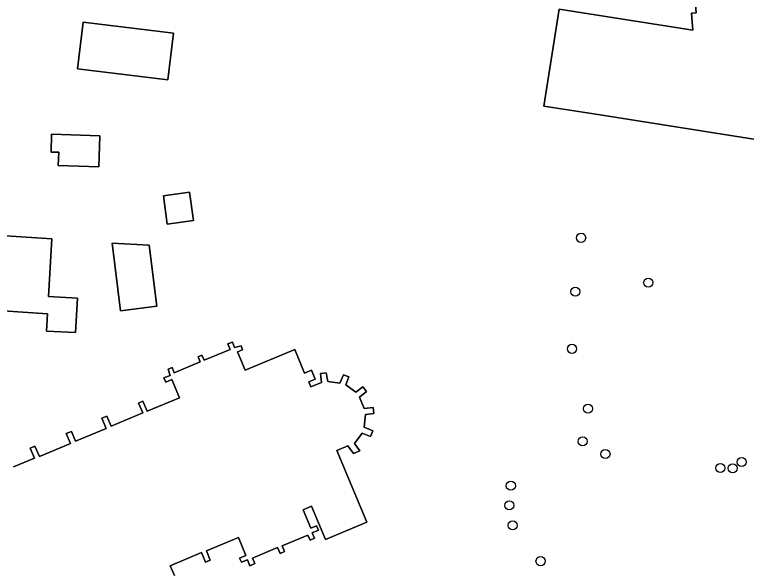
# Model space of a CAD drawing. Extents: x 162879 to 165540, y 384011 to 385181.
# Drawn here: x 164109 to 164187.3, y 384353.7 to 384412.9 of the extents above; entities that cross this region are included whole.
import ezdxf

# ---------------------------------------------------------------- set-up
doc = ezdxf.new("R2010")
doc.units = 0
for name, color, linetype in [('IMGEO_Boom', 7, 'Continuous'), ('IMGEO_Erf', 7, 'Continuous'), ('IMGEO_Pand', 7, 'Continuous')]:
    doc.layers.add(name, color=color, linetype=linetype)

msp = doc.modelspace()

# ---------------------------------------------------------------- linework, layer by layer
at = {"layer": 'IMGEO_Boom'}
for centre in [(164169.611, 384389.016), (164176.789, 384384.234), (164168.986, 384383.265), (164168.633, 384377.151), (164170.352, 384370.759), (164169.773, 384367.256), (164172.212, 384365.904), (164186.776, 384365.047), (164184.49, 384364.408), (164185.822, 384364.388), (164162.099, 384362.524), (164161.943, 384360.415), (164162.292, 384358.282), (164165.276, 384354.461)]:
    msp.add_circle(centre, 0.489, dxfattribs=at)
at = {"layer": 'IMGEO_Erf'}
for points in [[(164189.648, 384399.321), (164171.175, 384402.228), (164165.633, 384403.1), (164167.263, 384413.457), (164181.56, 384411.207), (164181.409, 384413.032), (164181.926, 384413.075), (164181.159, 384422.347), (164187.698, 384422.888), (164185.85, 384451.698), (164197.318, 384458.015)], [(164108.105, 384389.235), (164113.032, 384388.928), (164112.667, 384382.749), (164115.762, 384382.577), (164115.557, 384378.894), (164112.464, 384379.056), (164112.561, 384380.903), (164103.582, 384381.486)], [(164108.909, 384364.523), (164111.158, 384365.462), (164110.706, 384366.542), (164111.215, 384366.755), (164111.683, 384365.635), (164115.01, 384367.024), (164114.563, 384368.095), (164115.112, 384368.325), (164115.55, 384367.276), (164118.827, 384368.644), (164118.372, 384369.733), (164118.915, 384369.96), (164119.357, 384368.901), (164122.731, 384370.31), (164122.297, 384371.351), (164122.766, 384371.547), (164123.211, 384370.48), (164126.679, 384371.928), (164125.864, 384373.879), (164125.194, 384373.599), (164125.007, 384374.046), (164125.658, 384374.318), (164125.452, 384374.965), (164125.879, 384375.143), (164126.107, 384374.597), (164128.876, 384375.754), (164128.65, 384376.297), (164129.066, 384376.471), (164129.293, 384375.928), (164132.076, 384377.09), (164131.831, 384377.675), (164132.324, 384377.88), (164132.566, 384377.299), (164133.246, 384377.471), (164133.421, 384377.052), (164132.867, 384376.821), (164133.684, 384374.865), (164138.986, 384377.079), (164140.036, 384374.563), (164140.767, 384374.868), (164141.173, 384373.895), (164140.492, 384373.611), (164140.712, 384373.084), (164141.867, 384373.566), (164141.734, 384374.527), (164142.355, 384374.601), (164142.518, 384373.665), (164143.826, 384373.496), (164144.193, 384374.39), (164144.789, 384374.145), (164144.45, 384373.32), (164145.516, 384372.507), (164146.274, 384373.096), (164146.665, 384372.577), (164145.919, 384371.985), (164146.424, 384370.775), (164147.389, 384370.879), (164147.45, 384370.249), (164146.569, 384370.121), (164146.398, 384368.788), (164147.333, 384368.404), (164147.079, 384367.788), (164146.212, 384368.144), (164145.374, 384367.046), (164145.966, 384366.245), (164145.277, 384365.958), (164144.677, 384366.775), (164143.493, 384366.281), (164146.687, 384358.631), (164142.267, 384356.785), (164140.788, 384360.327), (164139.88, 384359.947), (164140.699, 384357.986), (164141.32, 384358.246), (164141.517, 384357.774), (164140.852, 384357.497), (164141.1, 384356.903), (164140.634, 384356.709), (164140.407, 384357.252), (164137.634, 384356.094), (164137.892, 384355.476), (164137.417, 384355.278), (164137.156, 384355.903), (164134.477, 384354.785), (164134.725, 384354.19), (164134.205, 384353.973), (164133.937, 384354.615), (164133.288, 384354.344), (164133.101, 384354.79), (164133.763, 384355.067), (164132.967, 384356.973), (164129.552, 384355.547), (164129.961, 384354.568), (164129.456, 384354.357), (164129.033, 384355.371), (164125.688, 384353.975), (164126.129, 384352.917)]]:
    msp.add_lwpolyline(points, dxfattribs=at)
for points in [[(164115.77, 384407.086), (164116.384, 384412.087), (164126.04, 384410.902), (164125.427, 384405.902)], [(164118.039, 384396.619), (164113.707, 384396.761), (164113.753, 384398.164), (164112.932, 384398.19), (164112.994, 384400.082), (164118.147, 384399.913)], [(164125.355, 384390.494), (164124.953, 384393.513), (164127.747, 384393.886), (164128.15, 384390.866)], [(164124.228, 384381.705), (164120.376, 384381.225), (164119.454, 384388.449), (164123.427, 384388.233)]]:
    msp.add_lwpolyline(points, close=True, dxfattribs=at)
at = {"layer": 'IMGEO_Pand'}
for points in [[(164189.648, 384399.321), (164189.639, 384399.425), (164187.698, 384422.888), (164181.159, 384422.347), (164181.926, 384413.075), (164181.409, 384413.032), (164181.56, 384411.207), (164167.263, 384413.457), (164165.633, 384403.1), (164171.175, 384402.228)], [(164115.77, 384407.086), (164125.427, 384405.902), (164126.04, 384410.902), (164116.384, 384412.087)], [(164112.994, 384400.082), (164112.932, 384398.19), (164113.753, 384398.164), (164113.707, 384396.761), (164118.039, 384396.619), (164118.147, 384399.913)], [(164128.15, 384390.866), (164127.747, 384393.886), (164124.953, 384393.513), (164125.355, 384390.494)], [(164094.662, 384390.073), (164094.394, 384385.679), (164102.075, 384385.283), (164102.12, 384386.102), (164103.827, 384386.009), (164103.582, 384381.486), (164112.561, 384380.903), (164112.464, 384379.056), (164115.557, 384378.894), (164115.762, 384382.577), (164112.667, 384382.749), (164113.032, 384388.928), (164108.105, 384389.235)], [(164120.376, 384381.225), (164124.228, 384381.705), (164123.427, 384388.233), (164119.454, 384388.449)]]:
    msp.add_lwpolyline(points, close=True, dxfattribs=at)
msp.add_lwpolyline([(164126.129, 384352.917), (164125.688, 384353.975), (164129.033, 384355.371), (164129.456, 384354.357), (164129.961, 384354.568), (164129.552, 384355.547), (164132.967, 384356.973), (164133.763, 384355.067), (164133.101, 384354.79), (164133.288, 384354.344), (164133.937, 384354.615), (164134.205, 384353.973), (164134.725, 384354.19), (164134.477, 384354.785), (164137.156, 384355.903), (164137.417, 384355.278), (164137.892, 384355.476), (164137.634, 384356.094), (164140.407, 384357.252), (164140.634, 384356.709), (164141.1, 384356.903), (164140.852, 384357.497), (164141.517, 384357.774), (164141.32, 384358.246), (164140.699, 384357.986), (164139.88, 384359.947), (164140.788, 384360.327), (164142.267, 384356.785), (164146.687, 384358.631), (164143.493, 384366.281), (164144.677, 384366.775), (164145.277, 384365.958), (164145.966, 384366.245), (164145.374, 384367.046), (164146.212, 384368.144), (164147.079, 384367.788), (164147.333, 384368.404), (164146.398, 384368.788), (164146.569, 384370.121), (164147.45, 384370.249), (164147.389, 384370.879), (164146.424, 384370.775), (164145.919, 384371.985), (164146.665, 384372.577), (164146.274, 384373.096), (164145.516, 384372.507), (164144.45, 384373.32), (164144.789, 384374.145), (164144.193, 384374.39), (164143.826, 384373.496), (164142.518, 384373.665), (164142.355, 384374.601), (164141.734, 384374.527), (164141.867, 384373.566), (164140.712, 384373.084), (164140.492, 384373.611), (164141.173, 384373.895), (164140.767, 384374.868), (164140.036, 384374.563), (164138.986, 384377.079), (164133.684, 384374.865), (164132.867, 384376.821), (164133.421, 384377.052), (164133.246, 384377.471), (164132.566, 384377.299), (164132.324, 384377.88), (164131.831, 384377.675), (164132.076, 384377.09), (164129.293, 384375.928), (164129.066, 384376.471), (164128.65, 384376.297), (164128.876, 384375.754), (164126.107, 384374.597), (164125.879, 384375.143), (164125.452, 384374.965), (164125.658, 384374.318), (164125.007, 384374.046), (164125.194, 384373.599), (164125.864, 384373.879), (164126.679, 384371.928), (164123.211, 384370.48), (164122.766, 384371.547), (164122.297, 384371.351), (164122.731, 384370.31), (164119.357, 384368.901), (164118.915, 384369.96), (164118.372, 384369.733), (164118.827, 384368.644), (164115.55, 384367.276), (164115.112, 384368.325), (164114.563, 384368.095), (164115.01, 384367.024), (164111.683, 384365.635), (164111.215, 384366.755), (164110.706, 384366.542), (164111.158, 384365.462), (164108.909, 384364.523)], dxfattribs=at)

doc.saveas('drawing.dxf')
